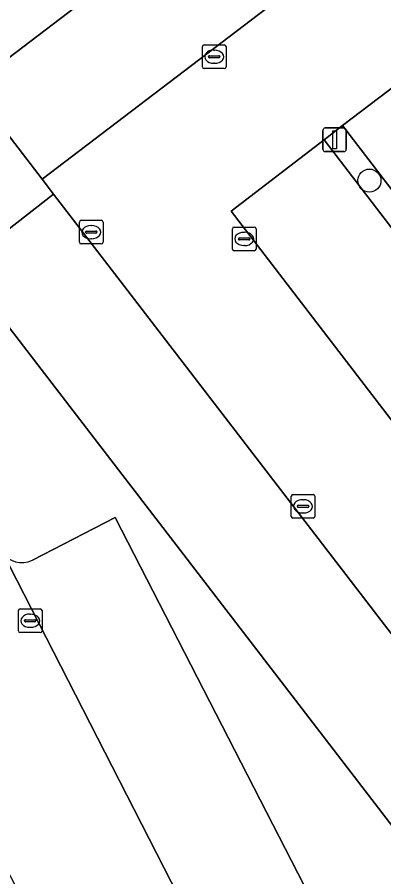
# Model space of a CAD drawing. Extents: x 159352 to 160617, y 385888 to 387323.
# Drawn here: x 159681.88 to 159697.39, y 386810.91 to 386847.27 of the extents above; entities that cross this region are included whole.
import ezdxf

# ---------------------------------------------------------------- set-up
doc = ezdxf.new("R2010")
doc.units = 0
for name, color, linetype in [('IMGEO_Boom', 7, 'Continuous'), ('IMGEO_Groenvoorziening', 7, 'Continuous'), ('IMGEO_Kolk', 7, 'Continuous'), ('IMGEO_Lichtmast', 7, 'Continuous'), ('IMGEO_Parkeervlak_open', 7, 'Continuous'), ('IMGEO_Rijbaan_lokaal_open', 7, 'Continuous'), ('IMGEO_Verkeerseiland_open', 7, 'Continuous')]:
    doc.layers.add(name, color=color, linetype=linetype)

msp = doc.modelspace()

# ---------------------------------------------------------------- linework, layer by layer
at = {"layer": 'IMGEO_Boom'}
msp.add_circle((159696.783, 386840.358), 0.489, dxfattribs=at)
at = {"layer": 'IMGEO_Groenvoorziening'}
for points in [[(159683.495, 386831.588), (159679.517, 386836.758), (159683.409, 386839.793), (159682.937, 386840.425), (159679.917, 386844.34), (159690.027, 386852.036), (159689.633, 386852.563)], [(159753.165, 386847.159), (159727.257, 386827.365), (159723.777, 386831.886), (159723.537, 386831.708), (159721.723, 386830.325), (159724.728, 386826.408), (159714.952, 386818.94), (159711.939, 386822.864), (159709.851, 386821.273), (159712.88, 386817.358), (159705.195, 386811.487), (159702.165, 386815.412), (159701.828, 386815.846), (159697.923, 386812.835), (159683.495, 386831.588)], [(159682.52, 386824.305), (159686.03, 386826.107), (159696.954, 386804.822), (159693.001, 386802.752)]]:
    msp.add_lwpolyline(points, dxfattribs=at)
msp.add_arc((159682.071, 386825.148), 0.955, 209.7486, 298.065, dxfattribs=at)
at = {"layer": 'IMGEO_Kolk'}
for p, q in [((159689.715, 386845.176), (159689.715, 386846.028)), ((159689.79, 386846.102), (159690.642, 386846.102)), ((159690.716, 386846.028), (159690.716, 386845.176)), ((159689.974, 386845.596), (159689.974, 386845.608)), ((159690.017, 386845.645), (159690.415, 386845.645)), ((159690.203, 386845.882), (159690.228, 386845.882)), ((159690.458, 386845.608), (159690.458, 386845.596)), ((159690.412, 386845.559), (159690.014, 386845.559)), ((159690.226, 386845.322), (159690.201, 386845.322)), ((159690.642, 386845.102), (159689.79, 386845.102)), ((159684.587, 386838.68), (159685.439, 386838.68)), ((159684.512, 386837.754), (159684.512, 386838.606)), ((159685, 386838.46), (159685.025, 386838.46)), ((159685.513, 386838.606), (159685.513, 386837.754)), ((159690.985, 386837.466), (159690.985, 386838.318)), ((159691.06, 386838.392), (159691.912, 386838.392)), ((159691.986, 386838.318), (159691.986, 386837.466)), ((159684.771, 386838.174), (159684.771, 386838.186)), ((159685.209, 386838.137), (159684.811, 386838.137)), ((159684.814, 386838.223), (159685.212, 386838.223)), ((159685.255, 386838.186), (159685.255, 386838.174)), ((159691.473, 386838.172), (159691.498, 386838.172)), ((159685.439, 386837.68), (159684.587, 386837.68)), ((159685.023, 386837.9), (159684.998, 386837.9)), ((159691.244, 386837.886), (159691.244, 386837.898)), ((159691.682, 386837.849), (159691.284, 386837.849)), ((159691.287, 386837.935), (159691.685, 386837.935)), ((159691.496, 386837.612), (159691.471, 386837.612)), ((159691.728, 386837.898), (159691.728, 386837.886)), ((159691.912, 386837.392), (159691.06, 386837.392)), ((159693.55, 386827.079), (159694.402, 386827.079)), ((159693.475, 386826.153), (159693.475, 386827.005)), ((159693.963, 386826.859), (159693.988, 386826.859)), ((159694.476, 386827.005), (159694.476, 386826.153)), ((159693.734, 386826.573), (159693.734, 386826.585)), ((159694.172, 386826.536), (159693.774, 386826.536)), ((159693.777, 386826.622), (159694.175, 386826.622)), ((159694.218, 386826.585), (159694.218, 386826.573)), ((159694.402, 386826.079), (159693.55, 386826.079)), ((159693.986, 386826.299), (159693.961, 386826.299)), ((159681.93, 386821.314), (159681.93, 386822.166)), ((159682.005, 386822.24), (159682.857, 386822.24)), ((159682.418, 386822.02), (159682.443, 386822.02)), ((159682.931, 386822.166), (159682.931, 386821.314)), ((159682.189, 386821.734), (159682.189, 386821.746)), ((159682.627, 386821.697), (159682.229, 386821.697)), ((159682.232, 386821.783), (159682.63, 386821.783)), ((159682.673, 386821.746), (159682.673, 386821.734)), ((159682.857, 386821.24), (159682.005, 386821.24)), ((159682.441, 386821.46), (159682.416, 386821.46))]:
    msp.add_line(p, q, dxfattribs=at)
for points in [[(159689.715, 386845.176), (159689.715, 386846.028)], [(159689.79, 386846.102), (159690.642, 386846.102)], [(159690.716, 386846.028), (159690.716, 386845.176)], [(159690.642, 386845.102), (159689.79, 386845.102)], [(159684.587, 386838.68), (159685.439, 386838.68)], [(159684.512, 386837.754), (159684.512, 386838.606)], [(159685.513, 386838.606), (159685.513, 386837.754)], [(159690.985, 386837.466), (159690.985, 386838.318)], [(159691.06, 386838.392), (159691.912, 386838.392)], [(159691.986, 386838.318), (159691.986, 386837.466)], [(159685.439, 386837.68), (159684.587, 386837.68)], [(159691.912, 386837.392), (159691.06, 386837.392)], [(159693.55, 386827.079), (159694.402, 386827.079)], [(159693.475, 386826.153), (159693.475, 386827.005)], [(159694.476, 386827.005), (159694.476, 386826.153)], [(159694.402, 386826.079), (159693.55, 386826.079)], [(159681.93, 386821.314), (159681.93, 386822.166)], [(159682.005, 386822.24), (159682.857, 386822.24)], [(159682.931, 386822.166), (159682.931, 386821.314)], [(159682.857, 386821.24), (159682.005, 386821.24)]]:
    msp.add_lwpolyline(points, dxfattribs=at)
for centre, radius, start, end in [((159689.792, 386846.026), 0.0765, 91.552, 178.448), ((159689.792, 386846.026), 0.0765, 91.552, 178.448), ((159690.64, 386846.026), 0.0765, 1.552, 88.448), ((159690.64, 386846.026), 0.0765, 1.552, 88.448), ((159690.014, 386845.605), 0.0403, 85.8775, 175.7526), ((159690.011, 386845.595), 0.0366, 178.938, 274.7102), ((159690.415, 386845.602), 0.043, 264.8664, 352.4533), ((159690.419, 386845.607), 0.0386, 1.7309, 96.639), ((159689.792, 386845.178), 0.0765, 181.552, 268.448), ((159689.792, 386845.178), 0.0765, 181.552, 268.448), ((159690.64, 386845.178), 0.0765, 271.552, 358.448), ((159690.64, 386845.178), 0.0765, 271.552, 358.448), ((159684.589, 386838.604), 0.0765, 91.552, 178.448), ((159684.589, 386838.604), 0.0765, 91.552, 178.448), ((159685.437, 386838.604), 0.0765, 1.552, 88.448), ((159685.437, 386838.604), 0.0765, 1.552, 88.448), ((159691.062, 386838.316), 0.0765, 91.552, 178.448), ((159691.062, 386838.316), 0.0765, 91.552, 178.448), ((159691.91, 386838.316), 0.0765, 1.552, 88.448), ((159691.91, 386838.316), 0.0765, 1.552, 88.448), ((159684.811, 386838.183), 0.0403, 85.8775, 175.7526), ((159684.808, 386838.173), 0.0366, 178.938, 274.7102), ((159685.212, 386838.18), 0.043, 264.8664, 352.4533), ((159685.216, 386838.185), 0.0386, 1.7309, 96.639), ((159684.589, 386837.756), 0.0765, 181.552, 268.448), ((159684.589, 386837.756), 0.0765, 181.552, 268.448), ((159685.437, 386837.756), 0.0765, 271.552, 358.448), ((159685.437, 386837.756), 0.0765, 271.552, 358.448), ((159691.284, 386837.895), 0.0403, 85.8775, 175.7526), ((159691.281, 386837.885), 0.0366, 178.938, 274.7102), ((159691.685, 386837.892), 0.043, 264.8664, 352.4533), ((159691.689, 386837.897), 0.0386, 1.7309, 96.639), ((159691.062, 386837.468), 0.0765, 181.552, 268.448), ((159691.062, 386837.468), 0.0765, 181.552, 268.448), ((159691.91, 386837.468), 0.0765, 271.552, 358.448), ((159691.91, 386837.468), 0.0765, 271.552, 358.448), ((159693.552, 386827.003), 0.0765, 91.552, 178.448), ((159693.552, 386827.003), 0.0765, 91.552, 178.448), ((159694.4, 386827.003), 0.0765, 1.552, 88.448), ((159694.4, 386827.003), 0.0765, 1.552, 88.448), ((159693.774, 386826.582), 0.0403, 85.8775, 175.7526), ((159693.771, 386826.572), 0.0366, 178.938, 274.7102), ((159694.175, 386826.579), 0.043, 264.8664, 352.4533), ((159694.179, 386826.584), 0.0386, 1.7309, 96.639), ((159693.552, 386826.155), 0.0765, 181.552, 268.448), ((159693.552, 386826.155), 0.0765, 181.552, 268.448), ((159694.4, 386826.155), 0.0765, 271.552, 358.448), ((159694.4, 386826.155), 0.0765, 271.552, 358.448), ((159682.007, 386822.164), 0.0765, 91.552, 178.448), ((159682.007, 386822.164), 0.0765, 91.552, 178.448), ((159682.855, 386822.164), 0.0765, 1.552, 88.448), ((159682.855, 386822.164), 0.0765, 1.552, 88.448), ((159682.229, 386821.743), 0.0403, 85.8775, 175.7526), ((159682.226, 386821.733), 0.0366, 178.938, 274.7102), ((159682.63, 386821.74), 0.043, 264.8664, 352.4533), ((159682.634, 386821.745), 0.0386, 1.7309, 96.639), ((159682.007, 386821.316), 0.0765, 181.552, 268.448), ((159682.007, 386821.316), 0.0765, 181.552, 268.448), ((159682.855, 386821.316), 0.0765, 271.552, 358.448), ((159682.855, 386821.316), 0.0765, 271.552, 358.448)]:
    msp.add_arc(centre, radius, start, end, dxfattribs=at)
for centre, major_axis, ratio, start_param, end_param in [((159690.202, 386845.602), (-0.387, 0.002), 0.722429, 4.712389, 7.853982), ((159690.227, 386845.602), (-0.39, 0.002), 0.717154, 1.570796, 4.712389), ((159684.999, 386838.18), (-0.387, 0.002), 0.722429, 4.712389, 7.853982), ((159685.024, 386838.18), (-0.39, 0.002), 0.717154, 1.570796, 4.712389), ((159691.472, 386837.892), (-0.387, 0.002), 0.722429, 4.712389, 7.853982), ((159691.497, 386837.892), (-0.39, 0.002), 0.717154, 1.570796, 4.712389), ((159693.962, 386826.579), (-0.387, 0.002), 0.722429, 4.712389, 7.853982), ((159693.987, 386826.579), (-0.39, 0.002), 0.717154, 1.570796, 4.712389), ((159682.417, 386821.74), (-0.387, 0.002), 0.722429, 4.712389, 7.853982), ((159682.442, 386821.74), (-0.39, 0.002), 0.717154, 1.570796, 4.712389)]:
    msp.add_ellipse(centre, major_axis=major_axis, ratio=ratio, start_param=start_param, end_param=end_param, dxfattribs=at)
at = {"layer": 'IMGEO_Lichtmast'}
for p, q in [((159694.815, 386841.686), (159694.815, 386842.486)), ((159694.815, 386842.486), (159694.815, 386841.686)), ((159694.915, 386842.586), (159695.705, 386842.586)), ((159695.705, 386842.586), (159694.915, 386842.586)), ((159695.805, 386842.486), (159695.805, 386841.686)), ((159695.805, 386841.686), (159695.805, 386842.486)), ((159695.705, 386841.586), (159694.915, 386841.586)), ((159694.915, 386841.586), (159695.705, 386841.586))]:
    msp.add_line(p, q, dxfattribs=at)
msp.add_lwpolyline([(159695.235, 386842.461), (159695.385, 386842.461), (159695.385, 386841.711), (159695.235, 386841.711), (159695.235, 386842.461)], dxfattribs=at)
for centre, start, end in [((159694.915, 386842.486), 90, 180), ((159694.915, 386842.486), 90, 180), ((159695.705, 386842.486), 0, 90), ((159695.705, 386842.486), 360, 90), ((159694.915, 386841.686), 180, 270), ((159694.915, 386841.686), 180, 270), ((159695.705, 386841.686), 270, 0), ((159695.705, 386841.686), 270, 0)]:
    msp.add_arc(centre, 0.1, start, end, dxfattribs=at)
at = {"layer": 'IMGEO_Parkeervlak_open'}
for points in [[(159682.937, 386840.425), (159693.029, 386848.12), (159690.027, 386852.036), (159679.917, 386844.34)], [(159707.9, 386826.72), (159711.813, 386829.705), (159699.564, 386845.673), (159695.64, 386842.689)], [(159694.863, 386842.085), (159690.927, 386839.074), (159703.168, 386823.132), (159707.1, 386826.117)], [(159701.828, 386815.846), (159686.555, 386835.703), (159683.409, 386839.793), (159679.517, 386836.758), (159683.495, 386831.588), (159697.923, 386812.835)]]:
    msp.add_lwpolyline(points, close=True, dxfattribs=at)
for points in [[(159693.001, 386802.752), (159696.954, 386804.822), (159686.03, 386826.107), (159682.52, 386824.305)], [(159681.241, 386824.674), (159692.741, 386802.202)]]:
    msp.add_lwpolyline(points, dxfattribs=at)
msp.add_arc((159682.071, 386825.148), 0.955, 209.7486, 298.065, dxfattribs=at)
at = {"layer": 'IMGEO_Rijbaan_lokaal_open'}
for points in [[(159670.084, 386860.386), (159659.12, 386854.765), (159662.588, 386847.971), (159662.797, 386848.034), (159663.603, 386846.426), (159663.408, 386846.322), (159666.148, 386841.006), (159667.292, 386838.788), (159676.09, 386821.632), (159687.391, 386799.592), (159687.515, 386799.316), (159692.814, 386802.052), (159692.741, 386802.202), (159681.241, 386824.674), (159681.192, 386824.77), (159680.067, 386826.979), (159675.471, 386836.003), (159671.037, 386844.508), (159668.589, 386849.373), (159668.842, 386849.503), (159675.87, 386853.099), (159676.449, 386853.399)], [(159689.633, 386852.563), (159690.027, 386852.036), (159693.029, 386848.12), (159682.937, 386840.425), (159683.409, 386839.793), (159686.555, 386835.703), (159701.828, 386815.846), (159702.165, 386815.412), (159709.851, 386821.273), (159711.939, 386822.864), (159721.723, 386830.325), (159723.537, 386831.708), (159723.777, 386831.886), (159720.404, 386836.269), (159720.121, 386836.05), (159716.212, 386833.075), (159703.955, 386848.996), (159707.864, 386852.017), (159708.124, 386852.226), (159705.237, 386855.976), (159704.513, 386855.422)]]:
    msp.add_lwpolyline(points, dxfattribs=at)
msp.add_lwpolyline([(159695.64, 386842.689), (159699.564, 386845.673), (159711.813, 386829.705), (159707.9, 386826.72), (159707.1, 386826.117), (159703.168, 386823.132), (159690.927, 386839.074), (159694.863, 386842.085)], close=True, dxfattribs=at)
at = {"layer": 'IMGEO_Verkeerseiland_open'}
msp.add_lwpolyline([(159695.64, 386842.689), (159694.863, 386842.085), (159707.1, 386826.117), (159707.9, 386826.72)], close=True, dxfattribs=at)

doc.saveas('drawing.dxf')
